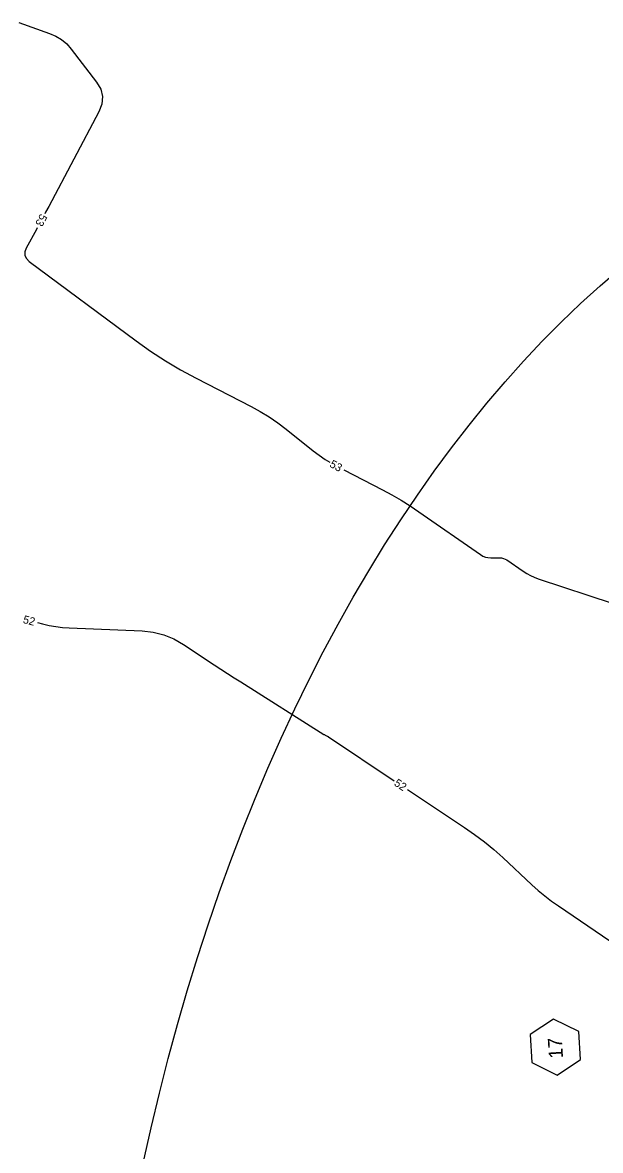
# Model space of a CAD drawing. Extents: x 2384780 to 2405861, y 547869 to 573706.
# Drawn here: x 2395484.5 to 2395628.8, y 554136.5 to 554418.4 of the extents above; entities that cross this region are included whole.
import ezdxf

# ---------------------------------------------------------------- set-up
doc = ezdxf.new("R2010")
doc.units = 0
for name, color, linetype in [('Old_Level_60', 7, 'Continuous'), ('Old_Level_63', 7, 'Continuous'), ('Prop Terminator CELL', 7, 'Continuous')]:
    doc.layers.add(name, color=color, linetype=linetype)

msp = doc.modelspace()

# ---------------------------------------------------------------- linework, layer by layer
at = {"layer": 'Old_Level_60'}
for points in [[(2395483.5555, 554418.352), (2395491.2455, 554415.65175), (2395492.82025, 554414.97225), (2395494.2485, 554414.0905), (2395495.53, 554413.007), (2395496.66525, 554411.7215), (2395502.97325, 554403.4855), (2395504.0255, 554401.696), (2395504.4795, 554399.85675), (2395504.33475, 554397.96775), (2395503.59175, 554396.029), (2395491.0335, 554372.37525), (2395490.27175, 554370.94375), (2395490.07025, 554370.5665)], [(2395488.1785, 554367.04225), (2395487.97125, 554366.6575), (2395485.45325, 554361.99725), (2395485.09525, 554361.03875), (2395485.0995, 554360.161), (2395485.46675, 554359.3635), (2395486.1965, 554358.64625), (2395512.8825, 554338.82375), (2395516.489, 554336.25675), (2395520.191, 554333.84325), (2395523.9885, 554331.58275), (2395527.8815, 554329.47575), (2395541.58525, 554322.415), (2395543.893, 554321.15275), (2395546.13, 554319.78075), (2395548.29575, 554318.29925), (2395550.3905, 554316.708), (2395557.11725, 554311.33075), (2395558.58325, 554310.21675), (2395560.09875, 554309.1785), (2395561.21825, 554308.4905)], [(2395564.731, 554306.57925), (2395574.37475, 554301.5905), (2395576.73025, 554300.32325), (2395579.0405, 554298.9815), (2395581.30625, 554297.56525), (2395583.527, 554296.07425), (2395598.929, 554285.368), (2395599.50825, 554285.02475), (2395600.1185, 554284.77975), (2395600.7595, 554284.63275), (2395601.43125, 554284.58375), (2395603.6755, 554284.58375), (2395604.14575, 554284.5495), (2395604.59475, 554284.44725), (2395605.0225, 554284.2765), (2395605.42925, 554284.03775), (2395609.5265, 554281.21325), (2395610.42125, 554280.642), (2395611.34975, 554280.1385), (2395612.31175, 554279.70275), (2395613.30775, 554279.33475), (2395631.99175, 554273.17125)], [(2395488.2375, 554268.38175), (2395489.526, 554268.05425), (2395491.1545, 554267.6845), (2395492.7955, 554267.3995), (2395494.449, 554267.1995), (2395496.115, 554267.08475), (2395514.367, 554266.29375), (2395517.12525, 554265.99225), (2395519.7665, 554265.33175), (2395522.29125, 554264.31225), (2395524.69925, 554262.934), (2395532.3745, 554257.845), (2395534.0225, 554256.75925), (2395535.67625, 554255.683), (2395537.33625, 554254.61625), (2395539.0025, 554253.55875), (2395559.79275, 554240.44825), (2395559.899, 554240.383), (2395560.00675, 554240.32), (2395560.116, 554240.2595), (2395560.2265, 554240.2015), (2395560.59, 554240.01625), (2395560.66725, 554239.97525), (2395560.74325, 554239.93225), (2395560.818, 554239.887), (2395560.8915, 554239.83975), (2395577.368, 554228.86375)], [(2395580.697, 554226.64625), (2395594.93525, 554217.1615), (2395597.43075, 554215.42525), (2395599.85025, 554213.59275), (2395602.19325, 554211.6635), (2395604.46025, 554209.63775), (2395611.74075, 554202.863), (2395613.326, 554201.44275), (2395614.9615, 554200.08525), (2395616.647, 554198.79075), (2395618.383, 554197.559), (2395634.8405, 554186.342), (2395637.3355, 554184.494), (2395639.661, 554182.46675), (2395641.81675, 554180.26), (2395643.80325, 554177.87375), (2395650.015, 554169.78575), (2395651.44025, 554168.1865), (2395653.05325, 554166.85575), (2395654.8545, 554165.79275), (2395656.8435, 554164.998), (2395658.109, 554164.59675)]]:
    msp.add_lwpolyline(points, dxfattribs=at)
at = {"layer": 'Old_Level_63'}
msp.add_ellipse((2395727.45003, 554021.05834), major_axis=(15.71221, 376.73026), ratio=0.59897866, dxfattribs=at)
at = {"layer": 'Prop Terminator CELL'}
msp.add_lwpolyline([(2395617.14825, 554169.30275), (2395611.29075, 554165.4195), (2395611.72525, 554158.40575), (2395618.016, 554155.275), (2395623.87175, 554159.158), (2395623.439, 554166.172)], close=True, dxfattribs=at)

# ---------------------------------------------------------------- texts
at = {"layer": 'Old_Level_60'}
for s, rotation, p in [('53', 241.7752917, (2395489.02325, 554370.726)), ('53', 331.448825, (2395561.0355, 554307.414)), ('52', 345.7384806, (2395484.47325, 554268.30675)), ('52', 326.3303778, (2395577.12175, 554227.82625))]:
    msp.add_text(s, height=2, rotation=rotation, dxfattribs=at).set_placement(p)
at = {"layer": 'Prop Terminator CELL'}
msp.add_text('17', height=3.525, rotation=93.5443167, dxfattribs=at).set_placement((2395619.51806, 554159.53069))

doc.saveas('drawing.dxf')
